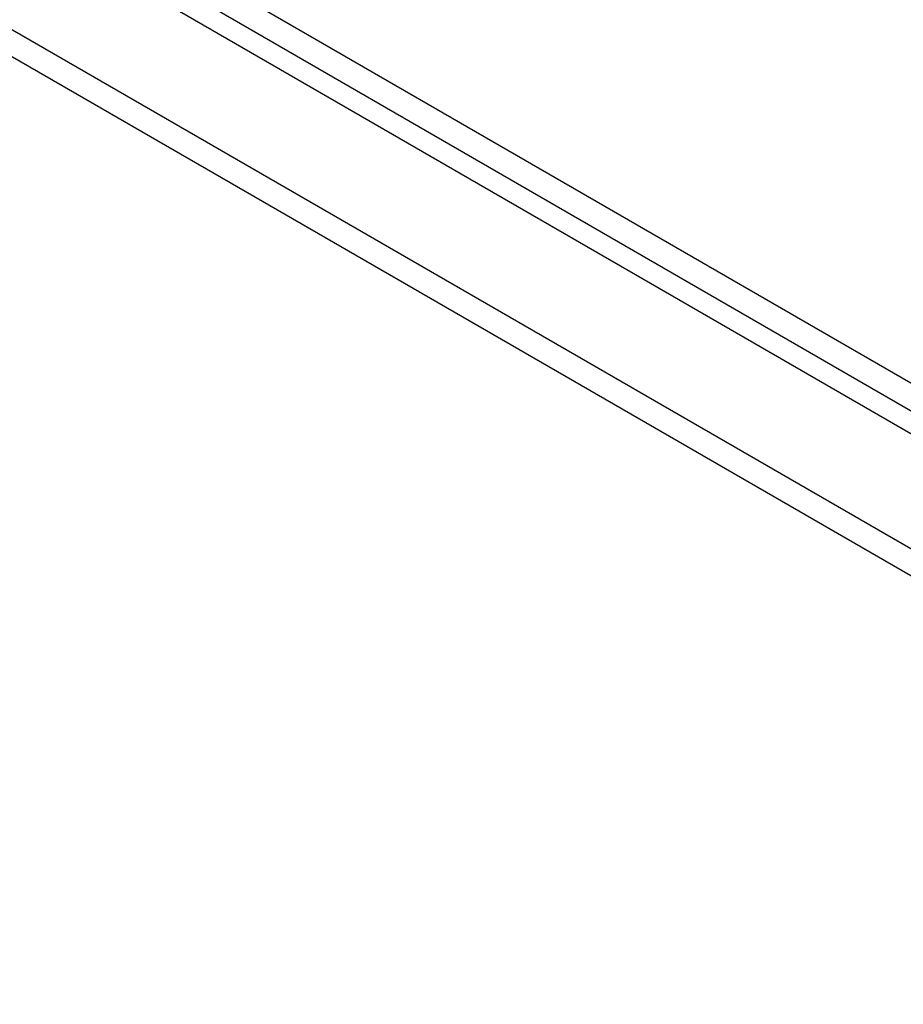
# Model space of a CAD drawing. Header units: inches. Extents: x 23 to 567, y 61 to 264.
# Tile 276 of 292: x 548.15 to 553.38, y 213.45 to 219.28. Entities that reach past the tile are written whole.
import ezdxf

# ---------------------------------------------------------------- set-up
doc = ezdxf.new("R2010")
doc.units = ezdxf.units.IN
doc.header["$MEASUREMENT"] = 0
doc.layers.add('Visible Edges(ANSI)', color=7, linetype='Continuous', lineweight=25)
doc.layers.add('Visible Tangent Edges(ANSI)', color=7, linetype='Continuous', lineweight=25)

msp = doc.modelspace()

# ---------------------------------------------------------------- linework, layer by layer
at = {"layer": 'Visible Edges(ANSI)'}
msp.add_line((520.5769, 235.796), (558.4814, 213.9118), dxfattribs=at)
at = {"layer": 'Visible Tangent Edges(ANSI)'}
for p, q in [((558.7522, 214.0534), (520.7085, 236.018)), ((520.6385, 235.8967), (558.6822, 213.9321)), ((519.9865, 235.4551), (557.891, 213.5709)), ((557.821, 213.4497), (519.9165, 235.3338))]:
    msp.add_line(p, q, dxfattribs=at)

doc.saveas('drawing.dxf')
